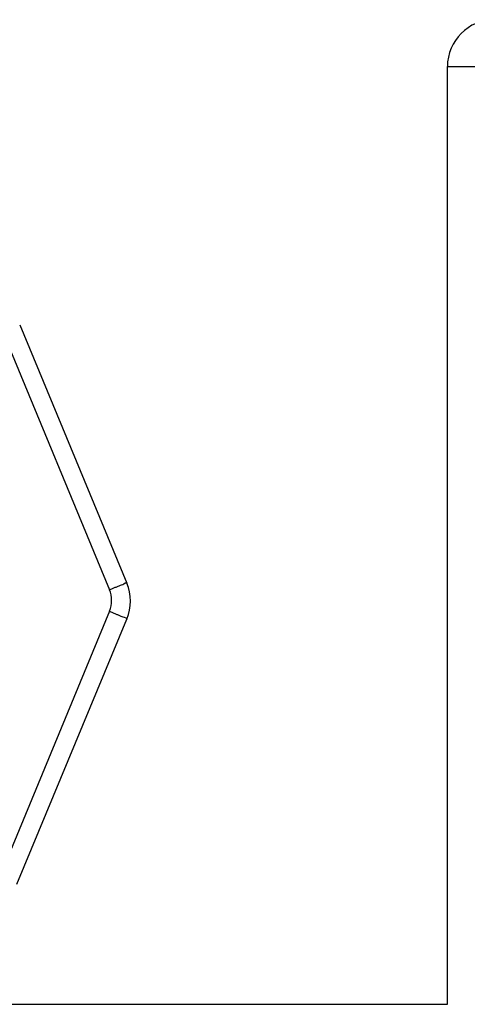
# Model space of a CAD drawing. Header units: millimetres. Extents: x 0 to 297, y 0 to 210.
# Tile 339 of 499: x 164.053 to 164.72, y 161.41 to 162.88. Entities that reach past the tile are written whole.
import ezdxf

# ---------------------------------------------------------------- set-up
doc = ezdxf.new("R2010")
doc.units = ezdxf.units.MM
doc.header["$LTSCALE"] = 16.335
doc.layers.get('0').update_dxf_attribs({"linetype": 'CONTINUOUS'})
doc.layers.add('001-M31079-X02', color=7, linetype='CONTINUOUS')
doc.layers.add('01_GLOBAL', color=7, linetype='CONTINUOUS')

msp = doc.modelspace()

# ---------------------------------------------------------------- linework, layer by layer
at = {"color": 7, "linetype": 'Continuous'}
msp.add_line((161.7998, 161.4105), (164.6908, 161.4105), dxfattribs=at)
at = {"layer": '001-M31079-X02', "color": 9, "linetype": 'Continuous'}
for p, q in [((164.0527, 162.425), (164.2125, 162.0393)), ((164.0269, 162.4152), (164.1866, 162.0295)), ((164.1866, 161.9973), (164.0229, 161.6021)), ((164.0484, 161.5896), (164.2125, 161.9857))]:
    msp.add_line(p, q, dxfattribs=at)
for centre, radius, start, end in [((164.1478, 162.0125), 0.07, 337.5, 22.5), ((164.1478, 162.0134), 0.042, 337.5027, 22.4973)]:
    msp.add_arc(centre, radius, start, end, dxfattribs=at)
for points, knots in [([(164.1866, 162.0295), (164.1881, 162.0301), (164.191, 162.0313), (164.1953, 162.033), (164.1993, 162.0346), (164.203, 162.0362), (164.207, 162.0371), (164.2117, 162.0412), (164.2125, 162.0393)], [0, 0, 0, 0, 0.1741, 0.342618, 0.500521, 0.643094, 0.766084, 1, 1, 1, 1]), ([(164.1866, 161.9973), (164.1881, 161.9967), (164.1911, 161.9954), (164.1955, 161.9936), (164.1995, 161.9918), (164.2034, 161.9903), (164.2069, 161.9881), (164.2134, 161.9877), (164.2125, 161.9857)], [0, 0, 0, 0, 0.172859, 0.34078, 0.498575, 0.641379, 0.764791, 1, 1, 1, 1])]:
    msp.add_open_spline(points, degree=3, knots=knots, dxfattribs=at)
at = {"layer": '01_GLOBAL', "color": 9, "linetype": 'Continuous'}
msp.add_line((164.6908, 162.8105), (170.0808, 162.8105), dxfattribs=at)
at = {"layer": '01_GLOBAL', "color": 7, "linetype": 'Continuous'}
msp.add_line((164.6908, 161.4105), (164.6908, 162.8105), dxfattribs=at)
msp.add_arc((164.7608, 162.8105), 0.07, 90, 180, dxfattribs=at)

doc.saveas('drawing.dxf')
